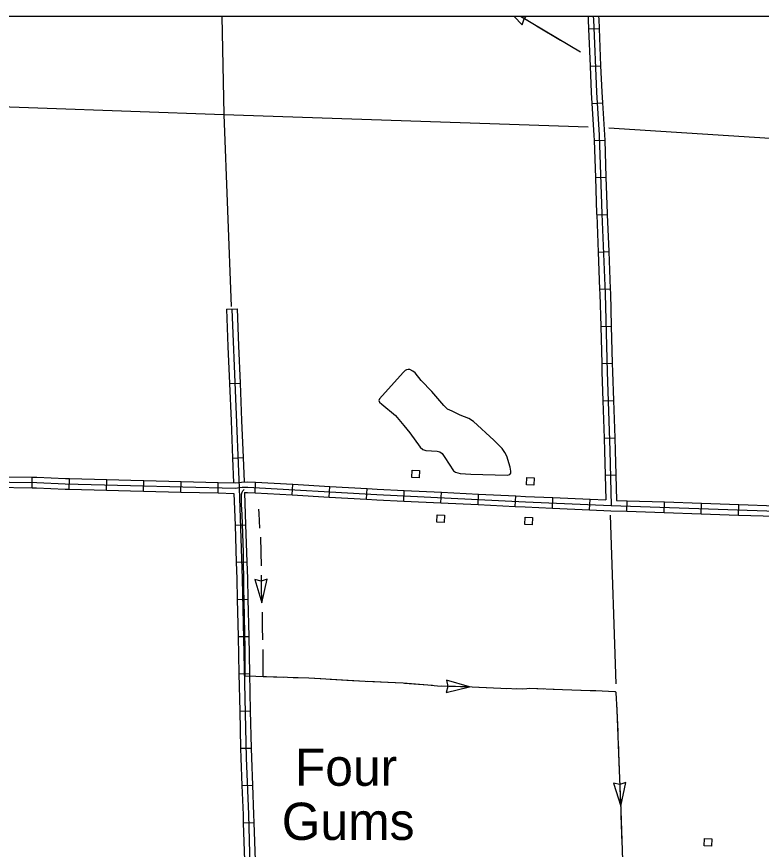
# Model space of a CAD drawing. Extents: x 1084508 to 1142749, y 1057638 to 1093403.
# Drawn here: x 1117705 to 1121021, y 1089696 to 1093403 of the extents above; entities that cross this region are included whole.
import ezdxf

# ---------------------------------------------------------------- set-up
doc = ezdxf.new("R2010")
doc.units = 0
for name, color, linetype in [('DSN_DRFT_Named-Boundary', 7, 'Continuous'), ('Level 24', 7, 'Continuous'), ('Level 32', 7, 'Continuous'), ('Level 35', 7, 'Continuous'), ('Level 43', 7, 'Continuous'), ('Level 45', 7, 'Continuous'), ('Level 5', 7, 'Continuous'), ('Level 56', 7, 'Continuous')]:
    doc.layers.add(name, color=color, linetype=linetype)

msp = doc.modelspace()

# ---------------------------------------------------------------- linework, layer by layer
at = {"layer": 'DSN_DRFT_Named-Boundary'}
msp.add_lwpolyline([(1084507.9, 1057640), (1142749.2, 1057640), (1142749.2, 1093403.4), (1084507.9, 1093403.4)], close=True, dxfattribs=at)
at = {"layer": 'Level 32'}
for p, q in [((1120251.5, 1093348.8), (1120298.6, 1093350.7)), ((1120258.2, 1093183.2), (1120305.2, 1093185.1)), ((1120266.2, 1093017.1), (1120313.1, 1093020.2)), ((1120276.3, 1092852.4), (1120323.3, 1092854.1)), ((1120282, 1092686.8), (1120329, 1092688.4)), ((1120287.7, 1092521.1), (1120334.7, 1092522.9)), ((1120294.2, 1092355.5), (1120341.2, 1092357.3)), ((1120300.7, 1092189.9), (1120347.8, 1092191.7)), ((1120305.5, 1092024.5), (1120352.6, 1092025.8)), ((1120310.1, 1091858.8), (1120357.1, 1091860.1)), ((1120315.5, 1091693), (1120362.5, 1091694.6)), ((1120321.2, 1091527.4), (1120368.2, 1091529)), ((1117773.3, 1091305.8), (1117774, 1091352.9)), ((1120325.6, 1091362), (1120372.6, 1091363)), ((1117938.7, 1091299.7), (1117939.9, 1091346.7)), ((1118104.4, 1091295.6), (1118105.5, 1091342.6)), ((1118270, 1091291.4), (1118271.2, 1091338.5)), ((1118435.7, 1091287.2), (1118436.9, 1091334.3)), ((1118601.4, 1091283), (1118602.6, 1091330)), ((1118766.1, 1091283.9), (1118768.7, 1091330.9)), ((1118931.5, 1091274.4), (1118934.2, 1091321.4)), ((1119097, 1091265), (1119099.7, 1091312)), ((1119262.4, 1091255.5), (1119265.1, 1091302.5)), ((1119428.1, 1091247.1), (1119430.4, 1091294.1)), ((1119593.7, 1091239), (1119596, 1091286)), ((1119759.2, 1091230.9), (1119761.5, 1091277.9)), ((1119924.7, 1091222.8), (1119927, 1091269.8)), ((1120090.4, 1091215.2), (1120092.5, 1091262.3)), ((1120256, 1091207.9), (1120258.1, 1091254.9)), ((1120421.8, 1091201.3), (1120423.4, 1091248.3)), ((1120587.5, 1091195.7), (1120589, 1091242.8)), ((1120753.1, 1091190.2), (1120754.7, 1091237.3)), ((1120918.7, 1091184.7), (1120920.3, 1091231.8)), ((1118677.1, 1091140.1), (1118724.1, 1091141.7)), ((1118682.6, 1090974.5), (1118729.7, 1090976)), ((1118687.1, 1090809.1), (1118734.2, 1090810.1)), ((1118690.8, 1090643.4), (1118737.9, 1090644.4)), ((1118694.5, 1090477.7), (1118741.6, 1090478.7)), ((1118698.2, 1090312), (1118745.2, 1090313)), ((1118701.9, 1090146.3), (1118748.9, 1090147.4)), ((1118707.7, 1089980.3), (1118754.7, 1089982.1)), ((1118713.9, 1089814.9), (1118761, 1089816.3))]:
    msp.add_line(p, q, dxfattribs=at)
for points in [[(1120249.1, 1093403.4), (1120249.9, 1093389.4), (1120251.5, 1093348.8)], [(1120272.7, 1093403.4), (1120273.4, 1093390.5), (1120286.4, 1093067.4), (1120299, 1092876.4), (1120311, 1092526.3), (1120325.1, 1092170), (1120334.6, 1091822.2), (1120346.6, 1091471.9), (1120352.1, 1091227.1)], [(1120296.3, 1093403.4), (1120296.9, 1093391.6), (1120298.6, 1093350.7)], [(1120251.5, 1093348.8), (1120258.2, 1093183.2)], [(1120298.6, 1093350.7), (1120305.2, 1093185.1)], [(1120258.2, 1093183.2), (1120262.9, 1093066.1), (1120266.2, 1093017.1)], [(1120305.2, 1093185.1), (1120310, 1093068.6), (1120313.1, 1093020.2)], [(1120313.1, 1093020.2), (1120322.5, 1092877.5), (1120323.3, 1092854.1)], [(1120266.2, 1093017.1), (1120275.5, 1092875.2), (1120276.3, 1092852.4)], [(1120276.3, 1092852.4), (1120282, 1092686.8)], [(1120323.3, 1092854.1), (1120329, 1092688.4)], [(1120282, 1092686.8), (1120287.5, 1092525.5), (1120287.7, 1092521.1)], [(1120329, 1092688.4), (1120334.5, 1092527.2), (1120334.7, 1092522.9)], [(1120287.7, 1092521.1), (1120294.2, 1092355.5)], [(1120334.7, 1092522.9), (1120341.2, 1092357.3)], [(1120294.2, 1092355.5), (1120300.7, 1092189.9)], [(1120341.2, 1092357.3), (1120347.8, 1092191.7)], [(1120300.7, 1092189.9), (1120301.5, 1092169.2), (1120305.5, 1092024.5)], [(1120347.8, 1092191.7), (1120348.6, 1092170.8), (1120352.6, 1092025.8)], [(1120305.5, 1092024.5), (1120310.1, 1091858.8)], [(1120352.6, 1092025.8), (1120357.1, 1091860.1)], [(1120310.1, 1091858.8), (1120311.1, 1091821.5), (1120315.5, 1091693)], [(1120357.1, 1091860.1), (1120358.1, 1091822.9), (1120362.5, 1091694.6)], [(1120315.5, 1091693), (1120321.2, 1091527.4)], [(1120362.5, 1091694.6), (1120368.2, 1091529)], [(1120321.2, 1091527.4), (1120323.1, 1091471.2), (1120325.6, 1091362)], [(1120368.2, 1091529), (1120370.2, 1091472.6), (1120372.6, 1091363)], [(1117608.3, 1091355.1), (1117774, 1091352.9)], [(1117774, 1091352.9), (1117794.9, 1091352.6), (1117921.7, 1091347.2), (1117939.9, 1091346.7)], [(1120325.6, 1091362), (1120328, 1091251.8)], [(1120372.6, 1091363), (1120375.2, 1091249.9)], [(1117110.8, 1091336.8), (1117184.7, 1091337.4), (1117794.2, 1091329), (1117920.9, 1091323.7), (1118211.8, 1091316.5), (1118678.4, 1091304.5), (1118708.3, 1091308.1), (1118733.4, 1091309.3), (1119309.3, 1091276.4), (1119970, 1091244.2), (1120352.1, 1091227.1), (1121089.1, 1091202.6), (1121393.6, 1091184.3), (1121729.9, 1091159.5), (1121945.1, 1091154.8), (1122415.1, 1091148.5), (1122944.5, 1091123.2), (1123477.8, 1091102.7), (1123678.1, 1091096.9)], [(1117939.9, 1091346.7), (1118105.5, 1091342.6)], [(1118105.5, 1091342.6), (1118212.4, 1091340), (1118271.2, 1091338.5)], [(1118271.2, 1091338.5), (1118436.9, 1091334.3)], [(1118436.9, 1091334.3), (1118602.6, 1091330)], [(1118602.6, 1091330), (1118677.3, 1091328.1), (1118706.3, 1091331.6), (1118733.5, 1091332.9), (1118768.7, 1091330.9)], [(1118768.7, 1091330.9), (1118934.2, 1091321.4)], [(1118934.2, 1091321.4), (1119099.7, 1091312)], [(1117607.6, 1091308.1), (1117773.3, 1091305.8)], [(1117773.3, 1091305.8), (1117793.6, 1091305.5), (1117920.1, 1091300.1), (1117938.7, 1091299.7)], [(1117938.7, 1091299.7), (1118104.4, 1091295.6)], [(1118104.4, 1091295.6), (1118211.2, 1091292.9), (1118270, 1091291.4)], [(1118270, 1091291.4), (1118435.7, 1091287.2)], [(1118435.7, 1091287.2), (1118601.4, 1091283)], [(1118601.4, 1091283), (1118672.3, 1091281.1)], [(1118672.3, 1091281.1), (1118677.1, 1091140.1)], [(1118695, 1091306.5), (1118708.6, 1090901.2), (1118726.4, 1090103.3), (1118736.4, 1089851.1), (1118743.5, 1089623.3)], [(1118719.3, 1091285.1), (1118733.2, 1091285.7), (1118766.1, 1091283.9)], [(1118719.3, 1091285.1), (1118724.1, 1091141.7)], [(1118766.1, 1091283.9), (1118931.5, 1091274.4)], [(1119099.7, 1091312), (1119265.1, 1091302.5)], [(1119265.1, 1091302.5), (1119310.5, 1091299.9), (1119430.4, 1091294.1)], [(1119430.4, 1091294.1), (1119596, 1091286)], [(1119596, 1091286), (1119761.5, 1091277.9)], [(1119761.5, 1091277.9), (1119927, 1091269.8)], [(1118931.5, 1091274.4), (1119097, 1091265)], [(1119097, 1091265), (1119262.4, 1091255.5)], [(1119262.4, 1091255.5), (1119308, 1091252.9), (1119428.1, 1091247.1)], [(1119428.1, 1091247.1), (1119593.7, 1091239)], [(1119927, 1091269.8), (1119971.1, 1091267.7), (1120092.5, 1091262.3)], [(1120092.5, 1091262.3), (1120258.1, 1091254.9)], [(1120258.1, 1091254.9), (1120328, 1091251.8)], [(1120375.2, 1091249.9), (1120423.4, 1091248.3)], [(1120423.4, 1091248.3), (1120589, 1091242.8)], [(1120589, 1091242.8), (1120754.7, 1091237.3)], [(1119593.7, 1091239), (1119759.2, 1091230.9)], [(1119759.2, 1091230.9), (1119924.7, 1091222.8)], [(1119924.7, 1091222.8), (1119968.9, 1091220.6), (1120090.4, 1091215.2)], [(1120090.4, 1091215.2), (1120256, 1091207.9)], [(1120256, 1091207.9), (1120351.2, 1091203.6), (1120421.8, 1091201.3)], [(1120754.7, 1091237.3), (1120920.3, 1091231.8)], [(1120920.3, 1091231.8), (1121085.9, 1091226.3)], [(1120421.8, 1091201.3), (1120587.5, 1091195.7)], [(1120587.5, 1091195.7), (1120753.1, 1091190.2)], [(1120753.1, 1091190.2), (1120918.7, 1091184.7)], [(1120918.7, 1091184.7), (1121084.4, 1091179.2)], [(1118677.1, 1091140.1), (1118682.6, 1090974.5)], [(1118724.1, 1091141.7), (1118729.7, 1090976)], [(1118682.6, 1090974.5), (1118685.1, 1090900.6), (1118687.1, 1090809.1)], [(1118729.7, 1090976), (1118732.2, 1090901.9), (1118734.2, 1090810.1)], [(1118687.1, 1090809.1), (1118690.8, 1090643.4)], [(1118734.2, 1090810.1), (1118737.9, 1090644.4)], [(1118690.8, 1090643.4), (1118694.5, 1090477.7)], [(1118737.9, 1090644.4), (1118741.6, 1090478.7)], [(1118694.5, 1090477.7), (1118698.2, 1090312)], [(1118741.6, 1090478.7), (1118745.2, 1090313)], [(1118698.2, 1090312), (1118701.9, 1090146.3)], [(1118745.2, 1090313), (1118748.9, 1090147.4)], [(1118701.9, 1090146.3), (1118702.8, 1090102.6), (1118707.7, 1089980.3)], [(1118748.9, 1090147.4), (1118749.9, 1090104.1), (1118754.7, 1089982.1)], [(1118707.7, 1089980.3), (1118712.8, 1089850.2), (1118713.9, 1089814.9)], [(1118754.7, 1089982.1), (1118759.9, 1089851.9), (1118761, 1089816.3)], [(1118713.9, 1089814.9), (1118719.2, 1089647.1)], [(1118761, 1089816.3), (1118766.3, 1089646.7)]]:
    msp.add_lwpolyline(points, dxfattribs=at)
at = {"layer": 'Level 35'}
msp.add_lwpolyline([(1119455.2, 1091550.1), (1119501.1, 1091487), (1119514, 1091476.9), (1119526.9, 1091472.6), (1119577.1, 1091468.3), (1119589.3, 1091465.4), (1119600, 1091458.3), (1119611.5, 1091441), (1119649.5, 1091380.8), (1119659.6, 1091375), (1119679.6, 1091369.3), (1119727, 1091367.2), (1119889.7, 1091362.1), (1119900.5, 1091365), (1119904.8, 1091371.5), (1119905.5, 1091379.4), (1119902.6, 1091397.3), (1119887.6, 1091446.8), (1119879, 1091462.6), (1119866.1, 1091481.2), (1119830.2, 1091517.8), (1119738.4, 1091601), (1119718.3, 1091614.2), (1119680.3, 1091630), (1119644.5, 1091646.5), (1119623, 1091655.8), (1119606.5, 1091671.6), (1119554.1, 1091734), (1119505.4, 1091784.2), (1119478.9, 1091818), (1119468.9, 1091825.9), (1119456, 1091832.3), (1119448.8, 1091833), (1119440.9, 1091830.9), (1119434.5, 1091828), (1119426.6, 1091818.7), (1119319.8, 1091701.7), (1119317.6, 1091693.9), (1119320.5, 1091686.7), (1119330.5, 1091678.1), (1119391.5, 1091627.1), (1119428.7, 1091583.4), (1119455.2, 1091550.1)], dxfattribs=at)
at = {"layer": 'Level 43'}
for p, q in [((1119920.2, 1093403.4), (1119956.1, 1093366.3)), ((1120215.3, 1093244.9), (1119949, 1093403.4)), ((1119983.9, 1093382.6), (1119949, 1093403.4)), ((1119956.1, 1093366.3), (1119964, 1093393.9)), ((1119964.1, 1093394.2), (1119973.6, 1093403.4)), ((1118792.8, 1090890.8), (1118764.8, 1090897)), ((1118764.8, 1090897), (1118797.1, 1090794.3)), ((1118820.5, 1090899.4), (1118793.1, 1090890.8)), ((1118797.1, 1090794.3), (1118820.5, 1090899.4)), ((1119721.7, 1090419.2), (1119618.5, 1090449.9)), ((1119618.5, 1090449.9), (1119625.1, 1090422)), ((1119625.1, 1090421.6), (1119617, 1090394.1)), ((1119617, 1090394.1), (1119721.7, 1090419.2)), ((1120390.4, 1089985.7), (1120362.3, 1089991.7)), ((1120362.3, 1089991.7), (1120395.5, 1089889.2)), ((1120418, 1089994.6), (1120390.8, 1089985.7)), ((1120395.5, 1089889.2), (1120418, 1089994.6))]:
    msp.add_line(p, q, dxfattribs=at)
for points in [[(1120126.3, 1093297.8), (1120019.5, 1093361.4)], [(1120404.4, 1089647.9), (1120396.3, 1089868.1), (1120388.2, 1090084.8), (1120378.8, 1090315.7), (1120374.6, 1090393), (1120374, 1090395.2), (1120372.7, 1090396.5), (1120371.1, 1090397.3), (1120368.8, 1090397.6), (1120284.2, 1090401.5), (1120258.4, 1090402.8), (1120136, 1090407.2), (1119988.4, 1090412.1), (1119977.3, 1090411.5), (1119956.6, 1090409.5), (1119861.1, 1090412.4), (1119732.6, 1090418.9), (1119578.8, 1090423.4), (1119535.4, 1090427.4), (1119426.5, 1090435.5), (1119257, 1090443.5), (1119005.2, 1090458.4), (1118722.6, 1090467.5), (1118722, 1090590.7), (1118718.3, 1090801.1), (1118716.1, 1090857.5), (1118714.9, 1091017.2), (1118709, 1091187.7), (1118705.3, 1091232), (1118705.3, 1091276.8), (1118708.4, 1091285.8), (1118712.4, 1091292.3), (1118718.3, 1091297.9)], [(1118787.4, 1091126.9), (1118785.2, 1091192.2), (1118783.6, 1091210.9)], [(1118794.7, 1090959.2), (1118794.2, 1091018.8), (1118791.9, 1091085.6)], [(1118797.1, 1090794.3), (1118796.9, 1090803.3), (1118794.8, 1090859.3), (1118794.3, 1090917.7)], [(1118799.9, 1090690.7), (1118798.8, 1090752.9)], [(1118801, 1090628.6), (1118799.9, 1090690.7)], [(1118802.3, 1090464.9), (1118801.7, 1090586.1)], [(1118894.3, 1090461.9), (1118802.3, 1090464.9)], [(1119059.9, 1090455.1), (1119005.2, 1090458.4), (1118935.7, 1090460.6)], [(1119225.3, 1090445.4), (1119101.3, 1090452.7)], [(1119390.9, 1090437.2), (1119266.7, 1090443)], [(1119494.2, 1090430.5), (1119432.2, 1090435)], [(1119556.2, 1090425.5), (1119535.4, 1090427.4), (1119494.2, 1090430.5)], [(1119721.7, 1090419.2), (1119597.5, 1090422.9)], [(1119887.3, 1090411.6), (1119861.1, 1090412.4), (1119763.1, 1090417.4)], [(1120052.8, 1090410), (1119988.4, 1090412.1), (1119977.3, 1090411.5), (1119956.6, 1090409.5), (1119928.7, 1090410.4)], [(1120218.5, 1090404.2), (1120136, 1090407.2), (1120094.2, 1090408.6)], [(1120375, 1090386), (1120374.6, 1090393), (1120374, 1090395.2), (1120372.7, 1090396.5), (1120371.1, 1090397.3), (1120368.8, 1090397.6), (1120284.2, 1090401.5), (1120259.9, 1090402.7)], [(1120380.1, 1090282.5), (1120378.8, 1090315.7), (1120377.2, 1090344.6)], [(1120382.7, 1090220.4), (1120380.1, 1090282.5)], [(1120389.3, 1090054.8), (1120388.2, 1090084.8), (1120384.3, 1090179)], [(1120395.5, 1089889.2), (1120390.8, 1090013.4)], [(1120401.6, 1089723.6), (1120397, 1089847.8)]]:
    msp.add_lwpolyline(points, dxfattribs=at)
at = {"layer": 'Level 45'}
for p, q in [((1118638.9, 1092100.9), (1118686, 1092102.8)), ((1118652.5, 1091769.7), (1118699.5, 1091771.7)), ((1118666.1, 1091438.6), (1118713.1, 1091440.5))]:
    msp.add_line(p, q, dxfattribs=at)
for points in [[(1118638.9, 1092100.9), (1118645.7, 1091935.3)], [(1118662.5, 1092101.9), (1118695, 1091306.5)], [(1118686, 1092102.8), (1118692.8, 1091937.3)], [(1118645.7, 1091935.3), (1118652.5, 1091769.7)], [(1118692.8, 1091937.3), (1118699.5, 1091771.7)], [(1118652.5, 1091769.7), (1118659.3, 1091604.1)], [(1118699.5, 1091771.7), (1118706.3, 1091606.1)], [(1118659.3, 1091604.1), (1118666.1, 1091438.6)], [(1118706.3, 1091606.1), (1118713.1, 1091440.5)], [(1118666.1, 1091438.6), (1118670.6, 1091328.3)], [(1118713.1, 1091440.5), (1118717.6, 1091332.1)]]:
    msp.add_lwpolyline(points, dxfattribs=at)
at = {"layer": 'Level 5'}
msp.add_line((1118617.7, 1093403.4), (1118626.7, 1092968.3), dxfattribs=at)
for points in [[(1116968.6, 1093026.9), (1118626.7, 1092968.3)], [(1118626.7, 1092968.3), (1118659.8, 1092112.9)], [(1118626.7, 1092968.3), (1120250, 1092912.4)], [(1120341.5, 1092907.9), (1121106.6, 1092859.2), (1121530.8, 1092831.8), (1121898.1, 1092828)], [(1120347.3, 1091184.2), (1120373.2, 1090433.1)]]:
    msp.add_lwpolyline(points, dxfattribs=at)
at = {"layer": 'Level 56'}
for points in [[(1119499.1, 1091383.2), (1119497.6, 1091350.6), (1119464.9, 1091352), (1119466.3, 1091384.7)], [(1120009, 1091350.2), (1120007.6, 1091317.6), (1119974.8, 1091319), (1119976.3, 1091351.7)], [(1119610.4, 1091184.5), (1119608.9, 1091151.8), (1119576.2, 1091153.3), (1119577.6, 1091185.9)], [(1120001.5, 1091173.3), (1120000.1, 1091140.6), (1119967.4, 1091142.1), (1119968.8, 1091174.7)], [(1120800, 1089743.4), (1120798.9, 1089710.7), (1120766.1, 1089711.8), (1120767.2, 1089744.5)]]:
    msp.add_lwpolyline(points, close=True, dxfattribs=at)

# ---------------------------------------------------------------- texts
at = {"layer": 'Level 24'}
for s, p in [('Four', (1118943.6, 1089979.4)), ('Gums', (1118885.3, 1089738.4))]:
    msp.add_text(s, height=165.73, dxfattribs=at).set_placement(p)

doc.saveas('drawing.dxf')
